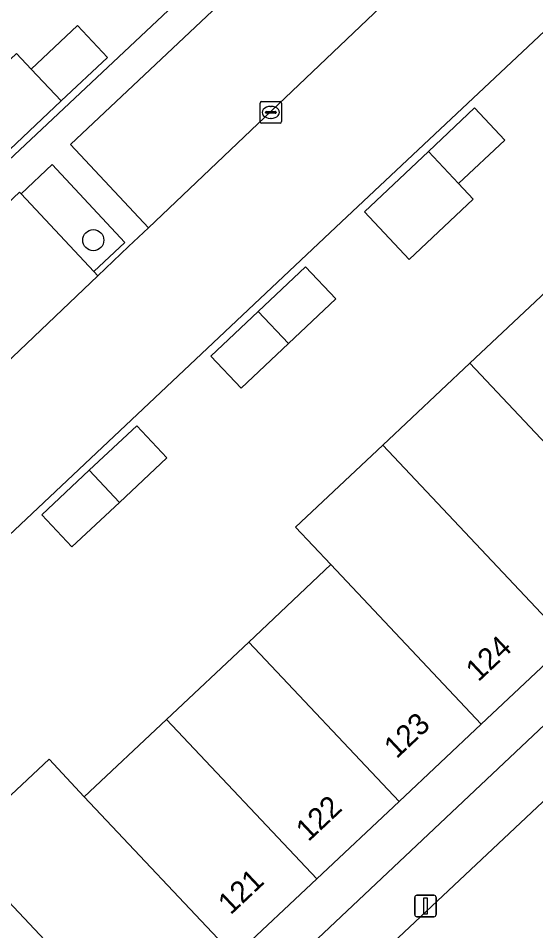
# Model space of a CAD drawing. Extents: x 162542 to 163147, y 380779 to 381521.
# Drawn here: x 162840.71 to 162864.72, y 381319.49 to 381361.88 of the extents above; entities that cross this region are included whole.
import ezdxf

# ---------------------------------------------------------------- set-up
doc = ezdxf.new("R2010")
doc.units = 0
for name, color, linetype in [('IMGEO_Boom', 7, 'Continuous'), ('IMGEO_Erf', 7, 'Continuous'), ('IMGEO_Groenvoorziening', 7, 'Continuous'), ('IMGEO_Kolk', 7, 'Continuous'), ('IMGEO_Lichtmast', 7, 'Continuous'), ('IMGEO_Pand', 7, 'Continuous'), ('IMGEO_Pand_nummerreeks', 7, 'Continuous'), ('IMGEO_Parkeervlak_open', 7, 'Continuous'), ('IMGEO_Rijbaan_lokaal_open', 7, 'Continuous'), ('IMGEO_Voetpad_open', 7, 'Continuous')]:
    doc.layers.add(name, color=color, linetype=linetype)

msp = doc.modelspace()

# ---------------------------------------------------------------- linework, layer by layer
at = {"layer": 'IMGEO_Boom'}
msp.add_circle((162844.189, 381351.574), 0.489, dxfattribs=at)
at = {"layer": 'IMGEO_Erf'}
for points in [[(162886.791, 381381.672), (162855.45, 381352.176), (162831.86, 381329.93), (162837.829, 381323.42), (162842.138, 381327.463), (162843.768, 381325.71), (162847.585, 381329.306), (162851.401, 381332.903), (162855.218, 381336.499), (162853.575, 381338.243), (162857.621, 381342.054), (162861.666, 381345.864), (162865.712, 381349.675)], [(162831.83, 381362.028), (162833.474, 381360.282), (162829.361, 381356.408), (162825.248, 381352.534), (162823.601, 381354.282), (162820.037, 381350.925), (162821.684, 381349.188), (162817.344, 381345.198), (162823.189, 381339.252), (162824.174, 381340.177), (162851.755, 381366.101)]]:
    msp.add_lwpolyline(points, dxfattribs=at)
for points in [[(162840.62, 381360.251), (162841.305, 381359.523), (162843.451, 381361.541), (162844.849, 381360.056), (162842.699, 381358.042), (162839.704, 381355.236), (162837.635, 381357.443)], [(162856.771, 381352.896), (162859.742, 381355.695), (162861.886, 381357.715), (162863.282, 381356.227), (162861.133, 381354.212), (162861.817, 381353.483), (162858.855, 381350.683)], [(162891.046, 381353.514), (162889.678, 381354.977), (162885.919, 381351.436), (162881.812, 381347.569), (162877.951, 381343.933), (162874.332, 381340.524), (162870.286, 381336.713), (162866.24, 381332.903), (162862.194, 381329.093), (162858.378, 381325.499), (162854.56, 381321.903), (162850.743, 381318.308), (162846.452, 381314.267), (162847.862, 381312.771)], [(162849.648, 381346.183), (162851.845, 381348.26), (162854.038, 381350.332), (162855.442, 381348.851), (162853.248, 381346.777), (162851.053, 381344.702)], [(162845.401, 381339.392), (162843.199, 381337.322), (162841.798, 381338.818), (162843.998, 381340.883), (162846.202, 381342.951), (162847.602, 381341.461)]]:
    msp.add_lwpolyline(points, close=True, dxfattribs=at)
at = {"layer": 'IMGEO_Groenvoorziening'}
for points in [[(162840.84, 381353.72), (162844.218, 381350.117), (162845.65, 381351.468), (162842.286, 381355.089)], [(162881.067, 381322.31), (162870.141, 381327.128), (162867.886, 381328.147), (162845.981, 381307.523), (162859.527, 381293.151), (162865.246, 381300.672)]]:
    msp.add_lwpolyline(points, close=True, dxfattribs=at)
at = {"layer": 'IMGEO_Kolk'}
for p, q in [((162851.927, 381357.084), (162851.927, 381357.936)), ((162852.002, 381358.01), (162852.854, 381358.01)), ((162852.415, 381357.79), (162852.44, 381357.79)), ((162852.928, 381357.936), (162852.928, 381357.084)), ((162852.186, 381357.504), (162852.186, 381357.516)), ((162852.624, 381357.467), (162852.226, 381357.467)), ((162852.229, 381357.553), (162852.627, 381357.553)), ((162852.438, 381357.23), (162852.413, 381357.23)), ((162852.67, 381357.516), (162852.67, 381357.504)), ((162852.854, 381357.01), (162852.002, 381357.01))]:
    msp.add_line(p, q, dxfattribs=at)
for points in [[(162851.927, 381357.084), (162851.927, 381357.936)], [(162852.002, 381358.01), (162852.854, 381358.01)], [(162852.928, 381357.936), (162852.928, 381357.084)], [(162852.854, 381357.01), (162852.002, 381357.01)]]:
    msp.add_lwpolyline(points, dxfattribs=at)
for centre, radius, start, end in [((162852.004, 381357.934), 0.0765, 91.552, 178.448), ((162852.004, 381357.934), 0.0765, 91.552, 178.448), ((162852.852, 381357.934), 0.0765, 1.552, 88.448), ((162852.852, 381357.934), 0.0765, 1.552, 88.448), ((162852.226, 381357.513), 0.0403, 85.8775, 175.7526), ((162852.223, 381357.503), 0.0366, 178.938, 274.7102), ((162852.627, 381357.51), 0.043, 264.8664, 352.4533), ((162852.631, 381357.515), 0.0386, 1.7309, 96.639), ((162852.004, 381357.086), 0.0765, 181.552, 268.448), ((162852.004, 381357.086), 0.0765, 181.552, 268.448), ((162852.852, 381357.086), 0.0765, 271.552, 358.448), ((162852.852, 381357.086), 0.0765, 271.552, 358.448)]:
    msp.add_arc(centre, radius, start, end, dxfattribs=at)
for centre, major_axis, ratio, start_param, end_param in [((162852.414, 381357.51), (-0.387, 0.002), 0.722429, 4.712389, 7.853982), ((162852.439, 381357.51), (-0.39, 0.002), 0.717154, 1.570796, 4.712389)]:
    msp.add_ellipse(centre, major_axis=major_axis, ratio=ratio, start_param=start_param, end_param=end_param, dxfattribs=at)
at = {"layer": 'IMGEO_Lichtmast'}
for p, q in [((162859.107, 381320.24), (162859.107, 381321.04)), ((162859.107, 381321.04), (162859.107, 381320.24)), ((162859.207, 381321.14), (162859.997, 381321.14)), ((162859.997, 381321.14), (162859.207, 381321.14)), ((162860.097, 381321.04), (162860.097, 381320.24)), ((162860.097, 381320.24), (162860.097, 381321.04)), ((162859.997, 381320.14), (162859.207, 381320.14)), ((162859.207, 381320.14), (162859.997, 381320.14))]:
    msp.add_line(p, q, dxfattribs=at)
msp.add_lwpolyline([(162859.527, 381321.015), (162859.677, 381321.015), (162859.677, 381320.265), (162859.527, 381320.265), (162859.527, 381321.015)], dxfattribs=at)
for centre, start, end in [((162859.207, 381321.04), 90, 180), ((162859.207, 381321.04), 90, 180), ((162859.997, 381321.04), 0, 90), ((162859.997, 381321.04), 360, 90), ((162859.207, 381320.24), 180, 270), ((162859.207, 381320.24), 180, 270), ((162859.997, 381320.24), 270, 0), ((162859.997, 381320.24), 270, 0)]:
    msp.add_arc(centre, 0.1, start, end, dxfattribs=at)
at = {"layer": 'IMGEO_Pand'}
for points in [[(162843.451, 381361.541), (162841.305, 381359.523), (162842.699, 381358.042), (162844.849, 381360.056)], [(162841.305, 381359.523), (162840.62, 381360.251), (162837.635, 381357.443), (162839.704, 381355.236), (162842.699, 381358.042)], [(162861.886, 381357.715), (162859.742, 381355.695), (162861.133, 381354.212), (162863.282, 381356.227)], [(162859.742, 381355.695), (162856.771, 381352.896), (162858.855, 381350.683), (162861.817, 381353.483), (162861.133, 381354.212)], [(162855.442, 381348.851), (162854.038, 381350.332), (162851.845, 381348.26), (162853.248, 381346.777)], [(162867.365, 381347.936), (162865.712, 381349.675), (162861.666, 381345.864), (162870.286, 381336.713), (162874.332, 381340.524)], [(162851.845, 381348.26), (162849.648, 381346.183), (162851.053, 381344.702), (162853.248, 381346.777)], [(162861.666, 381345.864), (162857.621, 381342.054), (162866.24, 381332.903), (162870.286, 381336.713)], [(162847.602, 381341.461), (162846.202, 381342.951), (162843.998, 381340.883), (162845.401, 381339.392)], [(162857.621, 381342.054), (162853.575, 381338.243), (162855.218, 381336.499), (162862.194, 381329.093), (162866.24, 381332.903)], [(162843.998, 381340.883), (162841.798, 381338.818), (162843.199, 381337.322), (162845.401, 381339.392)], [(162855.218, 381336.499), (162851.401, 381332.903), (162858.378, 381325.499), (162862.194, 381329.093)], [(162851.401, 381332.903), (162847.585, 381329.306), (162854.56, 381321.903), (162858.378, 381325.499)], [(162847.585, 381329.306), (162843.768, 381325.71), (162850.743, 381318.308), (162854.56, 381321.903)], [(162843.768, 381325.71), (162842.138, 381327.463), (162837.829, 381323.42), (162843.879, 381316.998), (162846.452, 381314.267), (162850.743, 381318.308)]]:
    msp.add_lwpolyline(points, close=True, dxfattribs=at)
at = {"layer": 'IMGEO_Parkeervlak_open'}
for points in [[(162863.244, 381367.866), (162863.161, 381367.955), (162859.81, 381371.564), (162859.729, 381371.652), (162850.249, 381362.722), (162843.132, 381356.025), (162846.747, 381352.149)], [(162844.405, 381349.917), (162844.218, 381350.117), (162840.84, 381353.72), (162840.761, 381353.805), (162832.984, 381346.464), (162824.203, 381338.162), (162827.898, 381334.19)]]:
    msp.add_lwpolyline(points, close=True, dxfattribs=at)
at = {"layer": 'IMGEO_Rijbaan_lokaal_open'}
msp.add_lwpolyline([(162886.791, 381381.672), (162891.278, 381385.908), (162887.127, 381390.321), (162882.996, 381386.44), (162882.238, 381385.728), (162865.763, 381370.246), (162864.683, 381369.231), (162864.202, 381368.779), (162863.244, 381367.866), (162846.747, 381352.149), (162845.83, 381351.275), (162844.405, 381349.917), (162827.898, 381334.19), (162831.86, 381329.93), (162855.45, 381352.176)], close=True, dxfattribs=at)
msp.add_lwpolyline([(162827.101, 381325.47), (162830.494, 381328.657), (162831.962, 381327.108), (162832.064, 381327.204), (162840.573, 381318.236), (162840.53, 381318.196), (162842.68, 381315.869), (162843.879, 381316.998), (162837.829, 381323.42), (162837.66, 381323.258), (162831.614, 381329.7)], dxfattribs=at)
at = {"layer": 'IMGEO_Voetpad_open'}
for points in [[(162908.261, 381354.192), (162914.563, 381358.416), (162915.016, 381357.986), (162918.286, 381360.097), (162917.198, 381361.262), (162921.606, 381365.289), (162916.402, 381370.801), (162912.094, 381366.787), (162908.744, 381370.37), (162896.201, 381383.789), (162893.039, 381387.172), (162891.278, 381385.908), (162903.602, 381372.816), (162907.347, 381368.838), (162903.238, 381364.975), (162898.92, 381360.916), (162895.345, 381357.555), (162891.046, 381353.514), (162847.862, 381312.771)], [(162851.755, 381366.101), (162824.174, 381340.177), (162823.189, 381339.252), (162824.203, 381338.162), (162832.984, 381346.464), (162840.761, 381353.805), (162840.84, 381353.72), (162842.286, 381355.089), (162845.65, 381351.468), (162844.218, 381350.117), (162844.405, 381349.917), (162845.83, 381351.275), (162846.747, 381352.149), (162843.132, 381356.025), (162850.249, 381362.722)]]:
    msp.add_lwpolyline(points, dxfattribs=at)
msp.add_lwpolyline([(162845.981, 381307.523), (162867.886, 381328.147), (162883.077, 381342.45), (162893.592, 381339.437), (162891.337, 381336.354), (162881.067, 381322.31), (162865.246, 381300.672), (162866.239, 381294.068), (162862.21, 381290.304), (162859.527, 381293.151)], close=True, dxfattribs=at)

# ---------------------------------------------------------------- texts
at = {"layer": 'IMGEO_Pand_nummerreeks'}
for s, rotation, p in [('124', 43.2812, (162862.058, 381331.025)), ('123', 43.2812, (162858.263, 381327.452)), ('122', 43.287, (162854.173, 381323.599)), ('121', 43.287, (162850.558, 381320.195))]:
    msp.add_text(s, height=1, rotation=rotation, dxfattribs=at).set_placement(p)

doc.saveas('drawing.dxf')
